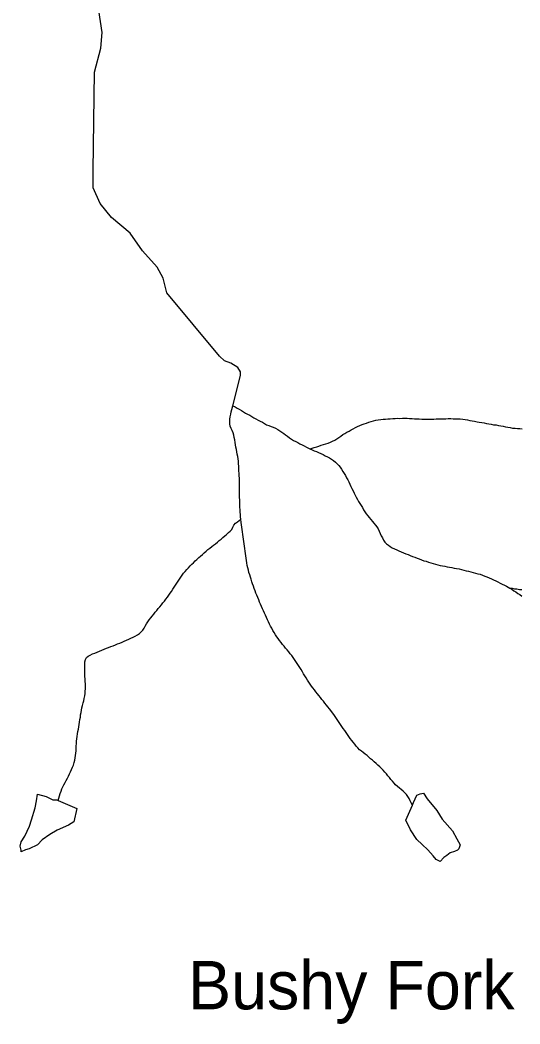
# Model space of a CAD drawing. Extents: x 1950930 to 2061844, y 904556 to 1017002.
# Drawn here: x 1972237 to 1974307, y 931199 to 935352 of the extents above; entities that cross this region are included whole.
import ezdxf

# ---------------------------------------------------------------- set-up
doc = ezdxf.new("R2010")
doc.units = 0
for name, color, linetype in [('Exist Civil Demographics Community Label', 7, 'Continuous'), ('Exist Hydrographic Creek Single Shore', 7, 'Continuous'), ('Exist Hydrographic Misc Water Feature', 7, 'Continuous')]:
    doc.layers.add(name, color=color, linetype=linetype)

msp = doc.modelspace()

# ---------------------------------------------------------------- linework, layer by layer
at = {"layer": 'Exist Hydrographic Creek Single Shore'}
for points in [[(1973118.6, 933756.4), (1973150.4, 933881.6), (1973150.4, 933897.2), (1973138.8, 933914.2), (1973110.1, 933932.9), (1973083.7, 933943), (1973063.5, 933961.6), (1972845.2, 934223.5), (1972829.6, 934284), (1972804.8, 934330.6), (1972744.3, 934397.4), (1972693.1, 934470.3), (1972615.5, 934535.5), (1972569, 934593), (1972539.5, 934658.2), (1972539.5, 934730.5), (1972545.7, 935136.3), (1972572.1, 935235.7), (1972576.7, 935300.9), (1972548.8, 935484.1)], [(1973150.8, 933287.2), (1973150, 933297), (1973149.4, 933307), (1973149.1, 933316.7), (1973148.3, 933326.6), (1973147.7, 933336.5), (1973147.1, 933346.3), (1973146.9, 933357), (1973146.5, 933366.8), (1973145.7, 933376.8), (1973145.5, 933386.5), (1973145.2, 933396.5), (1973145.2, 933407.1), (1973145.2, 933417), (1973145.5, 933426.8), (1973145.2, 933436.7), (1973145.2, 933446.5), (1973145.2, 933457.2), (1973144.6, 933467), (1973144.2, 933476.8), (1973143.6, 933486.8), (1973143.2, 933496.5), (1973142.6, 933506.5), (1973141.8, 933516.3), (1973141.1, 933527), (1973140.1, 933536.9), (1973138.5, 933546.8), (1973136.6, 933556.6), (1973134.6, 933565.7), (1973132.7, 933575.6), (1973130.9, 933585.4), (1973128.8, 933595.4), (1973127.2, 933605.2), (1973125.8, 933615.1), (1973124.1, 933624.9), (1973122.1, 933634.8), (1973119.6, 933644.8), (1973115.9, 933653.9), (1973111.2, 933663), (1973106.9, 933672.1), (1973105.1, 933681.9), (1973105.1, 933691.8), (1973105.9, 933701.6), (1973107.3, 933711.4), (1973109.2, 933721.3), (1973111, 933731.9), (1973113.5, 933740.9), (1973118.6, 933756.4)], [(1973118.6, 933756.4), (1973127.2, 933752), (1973135.8, 933747), (1973144.4, 933741.9), (1973153.5, 933736.8), (1973161.9, 933731.7), (1973170.5, 933726.6), (1973179.3, 933722.3), (1973188.1, 933717.2), (1973196.7, 933712), (1973205.3, 933706.9), (1973214.1, 933702.7), (1973223, 933697.6), (1973231.6, 933692.6), (1973240.4, 933688.2), (1973249, 933683.1), (1973258, 933678), (1973266.8, 933674.5), (1973276.5, 933670.2), (1973285.9, 933667.5), (1973295.3, 933663.2), (1973304, 933659), (1973312.2, 933653.1), (1973320.6, 933648), (1973328.8, 933642.1), (1973336.8, 933636.2), (1973345, 933630.2), (1973353, 933624.3), (1973361.4, 933618.4), (1973370, 933613.3), (1973378.6, 933608.3), (1973387.2, 933604), (1973396.2, 933598.9), (1973405.3, 933594.5), (1973414.3, 933590.2), (1973423.1, 933585.1), (1973436.6, 933578.3)], [(1973436.6, 933578.3), (1973446.1, 933574.9), (1973455.1, 933570.6), (1973464.5, 933567.1), (1973473.3, 933562.8), (1973482.8, 933559.3), (1973491.8, 933555), (1973500.6, 933549.9), (1973509.6, 933545.6), (1973518.6, 933540.5), (1973527.3, 933535.5), (1973535.5, 933529.5), (1973543.3, 933523.6), (1973550.4, 933516.9), (1973556.8, 933509.3), (1973563.4, 933501.9), (1973568.9, 933493.6), (1973574.4, 933485.2), (1973579.8, 933476), (1973584.7, 933467.7), (1973589.6, 933458.6), (1973594.5, 933450.3), (1973598.6, 933441.3), (1973603.3, 933432.1), (1973607.4, 933423), (1973611.7, 933413.9), (1973616, 933404.8), (1973620.4, 933395.6), (1973624.9, 933386.5), (1973629.6, 933378.2), (1973634.3, 933369.1), (1973639.2, 933360.8), (1973644.3, 933351.7), (1973649.3, 933343.4), (1973654.6, 933335.1), (1973659.9, 933325.9), (1973665.5, 933317.6), (1973671, 933310.1), (1973677.4, 933301.7), (1973683.5, 933294.2), (1973689.9, 933285.9), (1973696, 933278.4), (1973702.4, 933270.9), (1973708.5, 933262.6), (1973714.3, 933255.1), (1973720, 933246.8), (1973724.9, 933237.7), (1973729, 933228.5), (1973733.1, 933218.6), (1973737.6, 933209.5), (1973742.2, 933200.3), (1973747.7, 933192), (1973754.5, 933185.4), (1973762.3, 933179.4), (1973770.2, 933174.3), (1973778.7, 933169.2), (1973787.5, 933165), (1973796.9, 933160.7), (1973805.9, 933156.4), (1973815.6, 933152), (1973825, 933148.6), (1973834.6, 933144.3), (1973844.1, 933140.8), (1973853.1, 933137.3), (1973862.3, 933133.1), (1973871.7, 933129.6), (1973881, 933126.1), (1973890.4, 933122.6), (1973899.8, 933119.1), (1973909.3, 933115.6), (1973918.9, 933113), (1973928.3, 933109.5), (1973937.8, 933106.8), (1973947.6, 933104.2), (1973957.1, 933100.8), (1973966.9, 933098.8), (1973976.5, 933096.2), (1973986.2, 933094.4), (1973996.2, 933092.5), (1974006.1, 933090.7), (1974015.9, 933088.8), (1974025.7, 933087), (1974035.6, 933085.1), (1974045.2, 933083.4), (1974055.1, 933081.4), (1974064.9, 933078.8), (1974074.8, 933077), (1974084.4, 933074.3), (1974094.2, 933071.7), (1974103.9, 933069.8), (1974113.7, 933067.2), (1974123.1, 933064.5), (1974133, 933061.8), (1974142.4, 933059.2), (1974151.9, 933055.7), (1974161.3, 933052.2), (1974170.5, 933048.8), (1974179.7, 933045.2), (1974189, 933040.9), (1974198, 933036.7)], [(1973257.2, 932880.5), (1973253.1, 932889.6), (1973249, 932898.7), (1973244.9, 932907.8), (1973240.8, 932917), (1973237.1, 932926.1), (1973233.2, 932935.2), (1973229.3, 932944.2), (1973225.4, 932954.2), (1973221.5, 932963.3), (1973218, 932972.3), (1973214.1, 932981.4), (1973210.5, 932991.4), (1973207, 933000.5), (1973203.5, 933009.6), (1973200.2, 933019.6), (1973197.1, 933028.6), (1973193.8, 933038.5), (1973190.8, 933047.6), (1973187.9, 933057.5), (1973185, 933066.6), (1973182.6, 933076.5), (1973180.1, 933086.4), (1973177.9, 933096.3), (1973176.2, 933106.2), (1973174.6, 933116.1), (1973172.9, 933125.9), (1973171.7, 933135.8), (1973170.5, 933145.7), (1973169.2, 933155.5), (1973167.8, 933165.5), (1973166.4, 933175.3), (1973164.9, 933185.2), (1973163.5, 933195.1), (1973162.1, 933204.9), (1973160.6, 933214.8), (1973159.2, 933224.6), (1973158, 933234.6), (1973156.5, 933244.4), (1973155.3, 933254.3), (1973153.9, 933264.2), (1973152.6, 933274.1), (1973150.8, 933287.2)], [(1974265.2, 933002.5), (1974273.7, 932997.3), (1974282.1, 932991.5), (1974290.5, 932986.4), (1974298.9, 932980.4), (1974307.3, 932975.3), (1974315.3, 932969.4)], [(1973861.9, 932104.1), (1973857.4, 932113.3), (1973852.9, 932122.4), (1973848.4, 932131.5), (1973843.5, 932139.8), (1973837.7, 932148.2), (1973830.7, 932154.9), (1973823.4, 932161.6), (1973815.8, 932168.3), (1973807.8, 932175.1), (1973800, 932180.9), (1973792.6, 932187.7), (1973786, 932195.2), (1973779.1, 932202.8), (1973772.9, 932210.2), (1973766.8, 932218.5), (1973760.6, 932226), (1973754, 932233.5), (1973747.7, 932241.1), (1973740.7, 932248.6), (1973733.7, 932256.2), (1973726.6, 932262.8), (1973719.2, 932269.6), (1973712, 932276.3), (1973704.2, 932282.9), (1973696.8, 932289.7), (1973689, 932295.6), (1973681.5, 932302.3), (1973673.9, 932309.1), (1973666.1, 932315), (1973658.5, 932321.7), (1973650.5, 932327.6), (1973642.5, 932333.6), (1973635.7, 932341.1), (1973629.4, 932348.5), (1973623, 932356.9), (1973616.9, 932364.4), (1973610.9, 932371.9), (1973604.8, 932380.2), (1973599, 932388.5), (1973592.9, 932396.9), (1973586.9, 932404.4), (1973581.4, 932412.7), (1973575.7, 932421), (1973569.7, 932429.3), (1973564.4, 932437.6), (1973558.8, 932445.9), (1973553.5, 932454.3), (1973547.8, 932462.7), (1973542.2, 932471), (1973536.5, 932479.3), (1973530.5, 932486.8), (1973524.4, 932495.1), (1973518.2, 932502.6), (1973512.1, 932511), (1973505.7, 932518.4), (1973499.2, 932526), (1973493.2, 932534.3), (1973486.9, 932541.8), (1973480.7, 932549.4), (1973474.4, 932557.7), (1973468.2, 932565.2), (1973462.1, 932573.6), (1973455.9, 932581.1), (1973449.8, 932589.4), (1973444, 932596.9), (1973438.5, 932605.2), (1973432.9, 932613.6), (1973427.4, 932621.9), (1973422.3, 932631), (1973416.7, 932639.3), (1973411.4, 932647.6), (1973406.3, 932655.9), (1973400.9, 932665), (1973395.8, 932673.4), (1973390.5, 932681.7), (1973385, 932690), (1973379.4, 932698.3), (1973373.9, 932706.6), (1973368.3, 932714.9), (1973362.4, 932723.3), (1973356.2, 932730.8), (1973349.9, 932738.3), (1973343.3, 932746.7), (1973337, 932754.1), (1973330.6, 932761.6), (1973323.9, 932769.2), (1973317.9, 932777.5), (1973311.5, 932785), (1973305.6, 932793.4), (1973299.9, 932800.9), (1973294.5, 932809.2), (1973289.4, 932818.3), (1973284.3, 932826.6), (1973279.6, 932835.8), (1973274.8, 932844.1), (1973270.3, 932853.2), (1973265.8, 932862.3), (1973261.7, 932871.4), (1973257.2, 932880.5)]]:
    msp.add_lwpolyline(points, dxfattribs=at)
at = {"layer": 'Exist Hydrographic Misc Water Feature'}
for points in [[(1973436.6, 933578.3), (1973446.3, 933581.4), (1973455.7, 933584.5), (1973465.5, 933586.8), (1973475, 933589.8), (1973484.6, 933592.9), (1973494.2, 933596), (1973503.7, 933599.1), (1973513.1, 933602.2), (1973522.3, 933606), (1973531.4, 933610), (1973540.4, 933614.7), (1973549, 933619.6), (1973557.2, 933625.1), (1973565.6, 933630.6), (1973573.8, 933637), (1973582.2, 933641.8), (1973590.8, 933647.3), (1973599.6, 933652.1), (1973608.1, 933656.8), (1973617.1, 933661.6), (1973625.9, 933666.3), (1973635.1, 933671), (1973644.1, 933674.9), (1973653.4, 933678.9), (1973662.8, 933682), (1973672.2, 933685), (1973681.9, 933688.2), (1973691.5, 933691.2), (1973700.9, 933694.3), (1973710.8, 933696.6), (1973720.6, 933698), (1973730.5, 933699.4), (1973740.3, 933700.9), (1973750.4, 933701.5), (1973760.2, 933702.1), (1973770.2, 933702.7), (1973780.3, 933703.3), (1973790.3, 933703.9), (1973800.4, 933704.6), (1973810.2, 933704.4), (1973820.3, 933705), (1973830.1, 933704.8), (1973840.4, 933704.6), (1973850.2, 933704.4), (1973860.3, 933703.3), (1973870.5, 933703.1), (1973880.2, 933702.9), (1973890.2, 933701.9), (1973900.3, 933701.7), (1973910.3, 933701.5), (1973920.3, 933701.3), (1973930.2, 933701.1), (1973940.2, 933701.7), (1973950.3, 933701.5), (1973960.3, 933702.1), (1973970.2, 933701.8), (1973980.6, 933702.5), (1973990.5, 933703.1), (1974000.5, 933702.9), (1974010.4, 933703.4), (1974020.6, 933703.2), (1974030.3, 933703.1), (1974040.5, 933702.9), (1974050.3, 933702.6), (1974060.4, 933702.5), (1974070.2, 933701.5), (1974080.1, 933700.4), (1974089.9, 933698.6), (1974099.8, 933695.9), (1974109.6, 933694.1), (1974119.2, 933692.3), (1974129.5, 933690.4), (1974138.9, 933688.6), (1974149, 933686.7), (1974158.8, 933685.7), (1974168.7, 933683.8), (1974178.7, 933682), (1974188.3, 933680.2), (1974198.4, 933678.3), (1974208.2, 933677.3), (1974217.9, 933675.4), (1974227.9, 933673.6), (1974237.8, 933671.8), (1974247.6, 933669.9), (1974257.2, 933668.1), (1974267.1, 933666.2), (1974277.1, 933664.4), (1974287, 933663.3), (1974297, 933662.3), (1974307.1, 933662.1), (1974316.9, 933661.1)], [(1972816.1, 932925), (1972822.3, 932932.9), (1972828.9, 932941), (1972835, 932948.3), (1972841, 932956.3), (1972847.1, 932964.5), (1972853.1, 932972.5), (1972858.8, 932980.6), (1972864.5, 932988.7), (1972870.1, 932997.6), (1972875.4, 933005.7), (1972880.7, 933014.7), (1972886.3, 933022.8), (1972891.4, 933030.8), (1972896.9, 933039.8), (1972902.7, 933047.8), (1972908.2, 933055.9), (1972914.4, 933064), (1972920.5, 933071.3), (1972927.1, 933079.3), (1972934, 933086.5), (1972941, 933093.8), (1972947.8, 933101.1), (1972955.2, 933107.4), (1972962.5, 933114.7), (1972969.7, 933121.1), (1972977.1, 933128.4), (1972984.7, 933134.7), (1972992.1, 933141.2), (1972999.9, 933148.4), (1973007.5, 933154.8), (1973015.2, 933161.2), (1973022.8, 933167.6), (1973030.6, 933174), (1973038.6, 933179.5), (1973046.2, 933186), (1973054, 933192.3), (1973061.6, 933198.8), (1973069.4, 933205.2), (1973077, 933211.6), (1973084.8, 933218), (1973092.3, 933224.4), (1973099.7, 933231.6), (1973106.9, 933238.1), (1973113.9, 933245.3), (1973118.4, 933254.3), (1973122.9, 933263.2), (1973129.5, 933270.5), (1973137.5, 933276.8), (1973150.8, 933287.2)], [(1974198, 933036.7), (1974206.8, 933032.4), (1974216, 933028.1), (1974224.8, 933023), (1974233.9, 933018.7), (1974242.9, 933014.5), (1974251.7, 933010.2), (1974265.2, 933002.5)], [(1974265.2, 933002.5), (1974275.1, 933001.4), (1974285.1, 932999.6), (1974295, 932998.6), (1974305, 932996.7), (1974315.1, 932995.7)], [(1972394.6, 932123.8), (1972397.8, 932132.7), (1972400.7, 932142.5), (1972403.6, 932152.3), (1972406.9, 932162.1), (1972410.1, 932171.1), (1972414, 932180), (1972418.5, 932188.9), (1972423.5, 932197.8), (1972428.4, 932206.8), (1972433.1, 932215.7), (1972438, 932224.6), (1972442.1, 932233.6), (1972446, 932242.5), (1972450.1, 932251.5), (1972454, 932261.2), (1972457.7, 932270.1), (1972460.8, 932280), (1972463.7, 932289.8), (1972465.5, 932299.5), (1972466.9, 932309.4), (1972468, 932319.2), (1972468.8, 932329.1), (1972469.2, 932338.8), (1972469.6, 932348.8), (1972470, 932359.3), (1972470.8, 932369.3), (1972471.9, 932379), (1972473.3, 932388.8), (1972474.9, 932398.7), (1972476.8, 932408.4), (1972478.4, 932418.3), (1972480.3, 932428.1), (1972481.9, 932437.8), (1972483.5, 932447.7), (1972485, 932458.4), (1972486.6, 932468.2), (1972487.9, 932477.9), (1972489.5, 932487.8), (1972491.1, 932497.6), (1972493, 932507.4), (1972495.6, 932517.1), (1972498.3, 932526.9), (1972501, 932536), (1972502.8, 932545.7), (1972504.5, 932556.4), (1972505.9, 932566.2), (1972506.9, 932576.1), (1972507.7, 932585.8), (1972508.2, 932595.6), (1972507.5, 932605.5), (1972506.9, 932615.4), (1972505.9, 932626.1), (1972505.5, 932635.9), (1972505.1, 932645.8), (1972504.9, 932655.6), (1972505.1, 932665.5), (1972505.5, 932676.1), (1972505.3, 932686.8), (1972505.5, 932697.4), (1972507.3, 932707.3), (1972512.5, 932714.6), (1972519.6, 932720.2), (1972527.8, 932724.9), (1972536.9, 932729.6), (1972546.7, 932733.5), (1972556.3, 932737.4), (1972566.4, 932741.3), (1972575.8, 932745.2), (1972584.8, 932749.1), (1972594.3, 932753.1), (1972603.5, 932756.2), (1972612.7, 932760.1), (1972622.2, 932764), (1972631.6, 932767.1), (1972640.8, 932771), (1972650.3, 932775), (1972659.5, 932778.7), (1972668.5, 932782.7), (1972677.5, 932786.6), (1972687, 932790.5), (1972696.2, 932795.3), (1972705.2, 932799.2), (1972714.2, 932803.9), (1972722.8, 932808.7), (1972731, 932814.2), (1972738.6, 932820.7), (1972745, 932828), (1972750.5, 932836.9), (1972755.7, 932844.9), (1972760.6, 932853.9), (1972766.1, 932862.7), (1972772.3, 932870.8), (1972778.2, 932878.9), (1972784.4, 932886.2), (1972790.7, 932894.2), (1972797.1, 932902.3), (1972803.6, 932909.6), (1972809.6, 932917.7), (1972816.1, 932925)], [(1972394.6, 932123.8), (1972471.4, 932090.2), (1972460, 932034.6), (1972438, 932021.9), (1972390.2, 932000), (1972360.5, 931983.4), (1972328.5, 931961.1), (1972308.6, 931939.4), (1972275, 931922.8), (1972259, 931919), (1972241, 931910.4), (1972241, 931918.6), (1972236.9, 931935.1), (1972240.8, 931953), (1972256.3, 931976.5), (1972276, 932017.2), (1972284, 932043.2), (1972299.6, 932093), (1972305.4, 932121.6), (1972308.8, 932149.3), (1972345.3, 932139.6), (1972373.2, 932125.9), (1972389.2, 932125.6), (1972394.6, 932123.8)], [(1973861.9, 932104.1), (1973866.6, 932114.7), (1973880.4, 932144.8), (1973894.3, 932151.1), (1973908.2, 932153.3), (1973922.4, 932130.8), (1973962.8, 932081.6), (1973985.1, 932045.9), (1974027.4, 931998.2), (1974045.6, 931964.2), (1974059.8, 931940.1), (1974054, 931923.8), (1974048.1, 931918.1), (1974036, 931911.9), (1974018.2, 931907.4), (1974004, 931895.3), (1973992.3, 931887.4), (1973976.5, 931871.3), (1973960.5, 931879), (1973948.2, 931894.8), (1973926.1, 931919.1), (1973901.9, 931940.9), (1973879.7, 931962.6), (1973853.5, 932002.6), (1973835.3, 932042.3), (1973861.9, 932104.1)]]:
    msp.add_lwpolyline(points, dxfattribs=at)

# ---------------------------------------------------------------- texts
at = {"layer": 'Exist Civil Demographics Community Label'}
msp.add_text('Bushy Fork', height=200, dxfattribs=at).set_placement((1972932.6, 931259.4))

doc.saveas('drawing.dxf')
